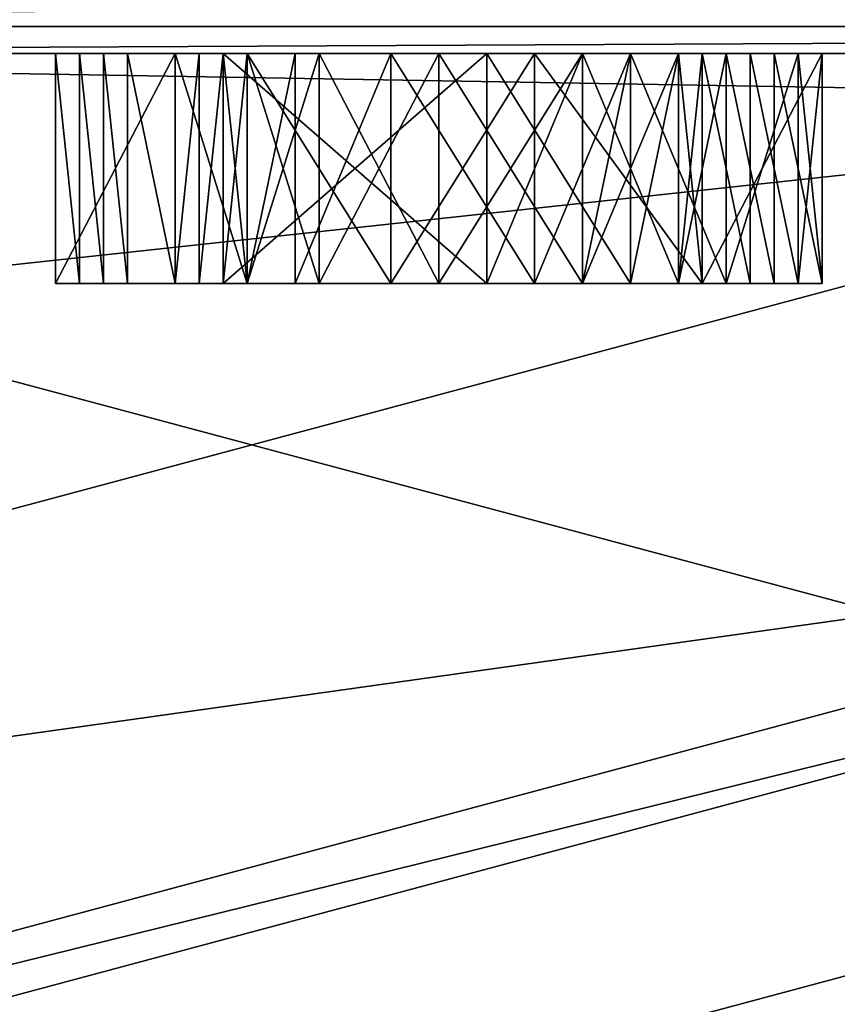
# Model space of a CAD drawing. Header units: millimetres. Extents: x -108 to 108, y -64 to 45.
# Tile 404 of 422: x 56.69 to 58.47, y 12.43 to 14.57. Entities that reach past the tile are written whole.
import ezdxf

# ---------------------------------------------------------------- set-up
doc = ezdxf.new("R2010")
doc.units = ezdxf.units.MM
doc.header["$LTSCALE"] = 65.185185
for name, color, linetype in [('2', 7, 'CONTINUOUS'), ('3241', 7, 'CONTINUOUS'), ('3250', 7, 'CONTINUOUS'), ('3256', 7, 'CONTINUOUS'), ('3258', 7, 'CONTINUOUS'), ('3260', 7, 'CONTINUOUS'), ('3262', 7, 'CONTINUOUS'), ('3270', 7, 'CONTINUOUS'), ('3286', 7, 'CONTINUOUS'), ('3461', 7, 'CONTINUOUS'), ('3462', 7, 'CONTINUOUS'), ('3463', 7, 'CONTINUOUS'), ('3464', 7, 'CONTINUOUS'), ('3465', 7, 'CONTINUOUS'), ('3466', 7, 'CONTINUOUS'), ('3467', 7, 'CONTINUOUS'), ('3468', 7, 'CONTINUOUS'), ('3469', 7, 'CONTINUOUS'), ('3470', 7, 'CONTINUOUS'), ('3471', 7, 'CONTINUOUS'), ('3472', 7, 'CONTINUOUS'), ('3473', 7, 'CONTINUOUS'), ('3474', 7, 'CONTINUOUS'), ('3475', 7, 'CONTINUOUS'), ('3476', 7, 'CONTINUOUS'), ('3477', 7, 'CONTINUOUS'), ('3478', 7, 'CONTINUOUS'), ('3479', 7, 'CONTINUOUS'), ('3480', 7, 'CONTINUOUS'), ('3481', 7, 'CONTINUOUS'), ('3482', 7, 'CONTINUOUS'), ('3483', 7, 'CONTINUOUS'), ('3484', 7, 'CONTINUOUS'), ('3485', 7, 'CONTINUOUS'), ('3486', 7, 'CONTINUOUS'), ('3487', 7, 'CONTINUOUS'), ('3488', 7, 'CONTINUOUS'), ('3489', 7, 'CONTINUOUS'), ('3490', 7, 'CONTINUOUS'), ('3491', 7, 'CONTINUOUS'), ('3492', 7, 'CONTINUOUS'), ('3493', 7, 'CONTINUOUS'), ('3494', 7, 'CONTINUOUS'), ('3495', 7, 'CONTINUOUS'), ('3496', 7, 'CONTINUOUS'), ('3497', 7, 'CONTINUOUS'), ('3498', 7, 'CONTINUOUS'), ('3499', 7, 'CONTINUOUS'), ('3500', 7, 'CONTINUOUS'), ('3501', 7, 'CONTINUOUS'), ('3502', 7, 'CONTINUOUS'), ('3503', 7, 'CONTINUOUS'), ('3504', 7, 'CONTINUOUS'), ('3505', 7, 'CONTINUOUS'), ('3506', 7, 'CONTINUOUS'), ('3507', 7, 'CONTINUOUS'), ('3508', 7, 'CONTINUOUS'), ('3509', 7, 'CONTINUOUS'), ('3510', 7, 'CONTINUOUS'), ('3511', 7, 'CONTINUOUS'), ('3512', 7, 'CONTINUOUS'), ('3532', 7, 'CONTINUOUS'), ('3539', 7, 'CONTINUOUS'), ('3640', 7, 'CONTINUOUS'), ('3965', 7, 'CONTINUOUS')]:
    doc.layers.add(name, color=color, linetype=linetype)

msp = doc.modelspace()

# ---------------------------------------------------------------- linework, layer by layer
at = {"layer": '2', "linetype": 'CONTINUOUS'}
for points in [[(-86, 45), (86, 45), (-60, 7), (-86, 45)], [(-60, 7), (86, 45), (-55.8852, 5.6629), (-60, 7)], [(-55.8852, 5.6629), (86, 45), (-53.3426, 2.1631), (-55.8852, 5.6629)], [(-53.3426, 2.1631), (86, 45), (-53.3426, -2.1631), (-53.3426, 2.1631)], [(-53.3426, -2.1631), (86, 45), (49.6249, 17.97), (-53.3426, -2.1631)]]:
    msp.add_3dface(points, dxfattribs=at)
at = {"layer": '3241', "color": 7, "linetype": 'CONTINUOUS', "true_color": 0x141a1c}
for points in [[(51.1888, 15.2554, 34), (68.8112, 15.2554, 34), (60, 12.9, 34), (51.1888, 15.2554, 34)], [(53.5485, 11.1708, 34), (51.1888, 15.2554, 34), (60, 12.9, 34), (53.5485, 11.1708, 34)]]:
    msp.add_3dface(points, dxfattribs=at)
at = {"layer": '3250', "color": 7, "linetype": 'CONTINUOUS', "true_color": 0x141a1c}
for points in [[(53.5485, 11.1708, 34), (60, 12.9, 34), (57.2868, 11.8872, 34.2929), (53.5485, 11.1708, 34)], [(57.2868, 11.8872, 34.2929), (60, 12.9, 34), (62.7132, 11.8872, 34.2929), (57.2868, 11.8872, 34.2929)]]:
    msp.add_3dface(points, dxfattribs=at)
at = {"layer": '3256', "color": 7, "linetype": 'CONTINUOUS', "true_color": 0x141a1c}
for points in [[(66.1084, 14.5, 39.7), (53.8916, 14.5, 39.7), (62.7083, 14.5, 40.75), (66.1084, 14.5, 39.7)], [(53.8916, 14.5, 39.7), (54.1117, 14.5, 44.7783), (56.7708, 14.5, 40.75), (53.8916, 14.5, 39.7)], [(53.8916, 14.5, 39.7), (62.4479, 14.5, 40.75), (62.7083, 14.5, 40.75), (53.8916, 14.5, 39.7)], [(62.4479, 14.5, 40.75), (53.8916, 14.5, 39.7), (61.4583, 14.5, 40.75), (62.4479, 14.5, 40.75)], [(53.8916, 14.5, 39.7), (61.1979, 14.5, 40.75), (61.4583, 14.5, 40.75), (53.8916, 14.5, 39.7)], [(61.1979, 14.5, 40.75), (53.8916, 14.5, 39.7), (60.7813, 14.5, 40.75), (61.1979, 14.5, 40.75)], [(60.5208, 14.5, 40.75), (53.8916, 14.5, 39.7), (59.9479, 14.5, 40.75), (60.5208, 14.5, 40.75)], [(53.8916, 14.5, 39.7), (60.5208, 14.5, 40.75), (60.7813, 14.5, 40.75), (53.8916, 14.5, 39.7)], [(59.9479, 14.5, 40.75), (53.8916, 14.5, 39.7), (59.6875, 14.5, 40.75), (59.9479, 14.5, 40.75)], [(59.6875, 14.5, 40.75), (53.8916, 14.5, 39.7), (59.1146, 14.5, 40.75), (59.6875, 14.5, 40.75)], [(59.1146, 14.5, 40.75), (53.8916, 14.5, 39.7), (58.8542, 14.5, 40.75), (59.1146, 14.5, 40.75)], [(58.8542, 14.5, 40.75), (53.8916, 14.5, 39.7), (58.125, 14.5, 40.8032), (58.8542, 14.5, 40.75)], [(53.8916, 14.5, 39.7), (56.7708, 14.5, 40.75), (57.0312, 14.5, 40.75), (53.8916, 14.5, 39.7)], [(58.125, 14.5, 40.8032), (53.8916, 14.5, 39.7), (57.9167, 14.5, 40.75), (58.125, 14.5, 40.8032)], [(57.9167, 14.5, 40.75), (53.8916, 14.5, 39.7), (57.6042, 14.5, 40.75), (57.9167, 14.5, 40.75)], [(57.6042, 14.5, 40.75), (53.8916, 14.5, 39.7), (57.3437, 14.5, 40.8032), (57.6042, 14.5, 40.75)], [(57.3437, 14.5, 40.8032), (53.8916, 14.5, 39.7), (57.0312, 14.5, 40.75), (57.3437, 14.5, 40.8032)], [(54.1117, 14.5, 44.7783), (60, 14.5, 45.4423), (56.9271, 14.5, 42.1862), (54.1117, 14.5, 44.7783)], [(56.7708, 14.5, 40.75), (54.1117, 14.5, 44.7783), (56.875, 14.5, 42.0266), (56.7708, 14.5, 40.75)], [(56.875, 14.5, 42.0266), (54.1117, 14.5, 44.7783), (56.9271, 14.5, 42.1862), (56.875, 14.5, 42.0266)], [(56.8229, 14.5, 40.9096), (56.7708, 14.5, 40.75), (56.875, 14.5, 42.0266), (56.8229, 14.5, 40.9096)], [(56.875, 14.5, 41.1755), (56.8229, 14.5, 40.9096), (56.875, 14.5, 42.0266), (56.875, 14.5, 41.1755)], [(56.9271, 14.5, 42.1862), (60, 14.5, 45.4423), (57.0312, 14.5, 42.2926), (56.9271, 14.5, 42.1862)], [(57.0312, 14.5, 42.2926), (60, 14.5, 45.4423), (57.1875, 14.5, 42.3989), (57.0312, 14.5, 42.2926)], [(57.1875, 14.5, 40.9096), (57.3437, 14.5, 40.8032), (57.0312, 14.5, 40.75), (57.1875, 14.5, 40.9096)], [(57.0833, 14.5, 40.8564), (57.1875, 14.5, 40.9096), (57.0312, 14.5, 40.75), (57.0833, 14.5, 40.8564)], [(57.1354, 14.5, 41.016), (57.1875, 14.5, 40.9096), (57.0833, 14.5, 40.8564), (57.1354, 14.5, 41.016)], [(57.2917, 14.5, 42.1862), (57.5, 14.5, 42.2394), (57.1354, 14.5, 41.867), (57.2917, 14.5, 42.1862)], [(57.1354, 14.5, 41.867), (57.5, 14.5, 42.2394), (57.7083, 14.5, 41.867), (57.1354, 14.5, 41.867)], [(57.1875, 14.5, 42.133), (57.2917, 14.5, 42.1862), (57.1354, 14.5, 41.867), (57.1875, 14.5, 42.133)], [(57.1354, 14.5, 42.0266), (57.1875, 14.5, 42.133), (57.1354, 14.5, 41.867), (57.1354, 14.5, 42.0266)], [(57.1875, 14.5, 42.3989), (60, 14.5, 45.4423), (57.5, 14.5, 42.4521), (57.1875, 14.5, 42.3989)], [(57.5, 14.5, 42.4521), (60, 14.5, 45.4423), (57.8125, 14.5, 42.4521), (57.5, 14.5, 42.4521)], [(57.5, 14.5, 42.2394), (57.8125, 14.5, 42.2394), (57.7083, 14.5, 41.867), (57.5, 14.5, 42.2394)], [(57.8125, 14.5, 42.2394), (58.0208, 14.5, 42.1862), (57.7083, 14.5, 41.867), (57.8125, 14.5, 42.2394)], [(57.7083, 14.5, 41.867), (58.0208, 14.5, 42.1862), (58.0208, 14.5, 41.8138), (57.7083, 14.5, 41.867)], [(57.8125, 14.5, 42.4521), (60, 14.5, 45.4423), (58.1771, 14.5, 42.3989), (57.8125, 14.5, 42.4521)], [(58.125, 14.5, 42.133), (58.1771, 14.5, 42.0266), (58.0208, 14.5, 41.8138), (58.125, 14.5, 42.133)], [(58.0208, 14.5, 41.8138), (58.1771, 14.5, 42.0266), (58.2292, 14.5, 41.7074), (58.0208, 14.5, 41.8138)], [(58.0208, 14.5, 42.1862), (58.125, 14.5, 42.133), (58.0208, 14.5, 41.8138), (58.0208, 14.5, 42.1862)], [(58.2292, 14.5, 40.8564), (58.8542, 14.5, 40.75), (58.125, 14.5, 40.8032), (58.2292, 14.5, 40.8564)], [(58.1771, 14.5, 42.3989), (60, 14.5, 45.4423), (58.2813, 14.5, 42.3457), (58.1771, 14.5, 42.3989)], [(58.1771, 14.5, 42.0266), (58.4375, 14.5, 42.0266), (58.2292, 14.5, 41.7074), (58.1771, 14.5, 42.0266)], [(58.3854, 14.5, 41.016), (58.8542, 14.5, 40.75), (58.2292, 14.5, 40.8564), (58.3854, 14.5, 41.016)], [(58.2292, 14.5, 41.7074), (58.4375, 14.5, 42.0266), (58.3333, 14.5, 41.6011), (58.2292, 14.5, 41.7074)], [(58.2813, 14.5, 42.3457), (60, 14.5, 45.4423), (58.3854, 14.5, 42.2394), (58.2813, 14.5, 42.3457)], [(58.3333, 14.5, 41.6011), (58.4375, 14.5, 42.0266), (58.4375, 14.5, 41.3883), (58.3333, 14.5, 41.6011)], [(58.3854, 14.5, 42.2394), (60, 14.5, 45.4423), (58.4375, 14.5, 42.133), (58.3854, 14.5, 42.2394)], [(58.8542, 14.5, 42.0266), (58.8542, 14.5, 40.75), (58.3854, 14.5, 41.016), (58.8542, 14.5, 42.0266)], [(58.4375, 14.5, 41.2287), (58.8542, 14.5, 42.0266), (58.3854, 14.5, 41.016), (58.4375, 14.5, 41.2287)], [(60, 14.5, 45.4423), (58.8542, 14.5, 42.0266), (58.4375, 14.5, 41.2287), (60, 14.5, 45.4423)], [(58.4375, 14.5, 42.133), (60, 14.5, 45.4423), (58.4375, 14.5, 42.0266), (58.4375, 14.5, 42.133)], [(58.4375, 14.5, 42.0266), (60, 14.5, 45.4423), (58.4375, 14.5, 41.3883), (58.4375, 14.5, 42.0266)], [(58.4375, 14.5, 41.3883), (60, 14.5, 45.4423), (58.4375, 14.5, 41.2287), (58.4375, 14.5, 41.3883)]]:
    msp.add_3dface(points, dxfattribs=at)
at = {"layer": '3258', "color": 7, "linetype": 'CONTINUOUS', "true_color": 0x141a1c}
for points in [[(60, 14.4, 45.5), (52.8001, 12.4708, 45.5), (60, 13.4828, 45.5), (60, 14.4, 45.5)], [(60, 13.4828, 45.5), (52.8001, 12.4708, 45.5), (53.2562, 11.6751, 45.5), (60, 13.4828, 45.5)]]:
    msp.add_3dface(points, dxfattribs=at)
at = {"layer": '3260', "color": 7, "linetype": 'CONTINUOUS', "true_color": 0x141a1c}
for points in [[(60, 14.4, 45.5), (54.1117, 14.5, 44.7783), (52.175, 13.5533, 44.7783), (60, 14.4, 45.5)], [(60, 14.5, 45.4423), (54.1117, 14.5, 44.7783), (60, 14.4, 45.5), (60, 14.5, 45.4423)], [(52.8001, 12.4708, 45.5), (60, 14.4, 45.5), (52.175, 13.5533, 44.7783), (52.8001, 12.4708, 45.5)]]:
    msp.add_3dface(points, dxfattribs=at)
at = {"layer": '3262', "color": 7, "linetype": 'CONTINUOUS', "true_color": 0x141a1c}
msp.add_3dface([(53.3293, 11.554, 45.4414), (60, 12.1929, 44.2929), (60, 13.3414, 45.4414), (53.3293, 11.554, 45.4414)], dxfattribs=at)
at = {"layer": '3270', "color": 7, "linetype": 'CONTINUOUS', "true_color": 0x141a1c}
for points in [[(60, 13.4828, 45.5), (53.2562, 11.6751, 45.5), (60, 13.3414, 45.4414), (60, 13.4828, 45.5)], [(53.2562, 11.6751, 45.5), (53.3293, 11.554, 45.4414), (60, 13.3414, 45.4414), (53.2562, 11.6751, 45.5)]]:
    msp.add_3dface(points, dxfattribs=at)
at = {"layer": '3286', "color": 7, "linetype": 'CONTINUOUS', "true_color": 0x141a1c}
for points in [[(66.1084, 14.7, 39.5), (53.8916, 14.7, 39.5), (53.8916, 14.5586, 39.5586), (66.1084, 14.7, 39.5)], [(66.1084, 14.5586, 39.5586), (66.1084, 14.7, 39.5), (53.8916, 14.5586, 39.5586), (66.1084, 14.5586, 39.5586)], [(53.8916, 14.5, 39.7), (66.1084, 14.5, 39.7), (66.1084, 14.5586, 39.5586), (53.8916, 14.5, 39.7)], [(53.8916, 14.5, 39.7), (66.1084, 14.5586, 39.5586), (53.8916, 14.5586, 39.5586), (53.8916, 14.5, 39.7)]]:
    msp.add_3dface(points, dxfattribs=at)
at = {"layer": '3461', "color": 7, "linetype": 'CONTINUOUS', "true_color": 0x141a1c}
for points in [[(56.7708, 14.5, 40.75), (56.8229, 14.5, 40.9096), (56.8229, 14, 40.9096), (56.7708, 14.5, 40.75)], [(56.7708, 14, 40.75), (56.7708, 14.5, 40.75), (56.8229, 14, 40.9096), (56.7708, 14, 40.75)]]:
    msp.add_3dface(points, dxfattribs=at)
at = {"layer": '3462', "color": 7, "linetype": 'CONTINUOUS', "true_color": 0x141a1c}
for points in [[(56.8229, 14.5, 40.9096), (56.875, 14.5, 41.1755), (56.875, 14, 41.1755), (56.8229, 14.5, 40.9096)], [(56.8229, 14, 40.9096), (56.8229, 14.5, 40.9096), (56.875, 14, 41.1755), (56.8229, 14, 40.9096)]]:
    msp.add_3dface(points, dxfattribs=at)
at = {"layer": '3463', "color": 7, "linetype": 'CONTINUOUS', "true_color": 0x141a1c}
for points in [[(56.875, 14.5, 41.1755), (56.875, 14.5, 42.0266), (56.875, 14, 41.1755), (56.875, 14.5, 41.1755)], [(56.875, 14, 41.1755), (56.875, 14.5, 42.0266), (56.875, 14, 42.0266), (56.875, 14, 41.1755)]]:
    msp.add_3dface(points, dxfattribs=at)
at = {"layer": '3464', "color": 7, "linetype": 'CONTINUOUS', "true_color": 0x141a1c}
for points in [[(56.875, 14.5, 42.0266), (56.9271, 14.5, 42.1862), (56.9271, 14, 42.1862), (56.875, 14.5, 42.0266)], [(56.875, 14, 42.0266), (56.875, 14.5, 42.0266), (56.9271, 14, 42.1862), (56.875, 14, 42.0266)]]:
    msp.add_3dface(points, dxfattribs=at)
at = {"layer": '3465', "color": 7, "linetype": 'CONTINUOUS', "true_color": 0x141a1c}
for points in [[(56.9271, 14.5, 42.1862), (57.0312, 14.5, 42.2926), (57.0312, 14, 42.2926), (56.9271, 14.5, 42.1862)], [(56.9271, 14, 42.1862), (56.9271, 14.5, 42.1862), (57.0312, 14, 42.2926), (56.9271, 14, 42.1862)]]:
    msp.add_3dface(points, dxfattribs=at)
at = {"layer": '3466', "color": 7, "linetype": 'CONTINUOUS', "true_color": 0x141a1c}
for points in [[(57.0312, 14.5, 42.2926), (57.1875, 14.5, 42.3989), (57.1875, 14, 42.3989), (57.0312, 14.5, 42.2926)], [(57.0312, 14, 42.2926), (57.0312, 14.5, 42.2926), (57.1875, 14, 42.3989), (57.0312, 14, 42.2926)]]:
    msp.add_3dface(points, dxfattribs=at)
at = {"layer": '3467', "color": 7, "linetype": 'CONTINUOUS', "true_color": 0x141a1c}
for points in [[(57.1875, 14.5, 42.3989), (57.5, 14.5, 42.4521), (57.5, 14, 42.4521), (57.1875, 14.5, 42.3989)], [(57.1875, 14, 42.3989), (57.1875, 14.5, 42.3989), (57.5, 14, 42.4521), (57.1875, 14, 42.3989)]]:
    msp.add_3dface(points, dxfattribs=at)
at = {"layer": '3468', "color": 7, "linetype": 'CONTINUOUS', "true_color": 0x141a1c}
for points in [[(57.5, 14.5, 42.4521), (57.8125, 14.5, 42.4521), (57.8125, 14, 42.4521), (57.5, 14.5, 42.4521)], [(57.5, 14, 42.4521), (57.5, 14.5, 42.4521), (57.8125, 14, 42.4521), (57.5, 14, 42.4521)]]:
    msp.add_3dface(points, dxfattribs=at)
at = {"layer": '3469', "color": 7, "linetype": 'CONTINUOUS', "true_color": 0x141a1c}
for points in [[(57.8125, 14.5, 42.4521), (58.1771, 14.5, 42.3989), (58.1771, 14, 42.3989), (57.8125, 14.5, 42.4521)], [(57.8125, 14, 42.4521), (57.8125, 14.5, 42.4521), (58.1771, 14, 42.3989), (57.8125, 14, 42.4521)]]:
    msp.add_3dface(points, dxfattribs=at)
at = {"layer": '3470', "color": 7, "linetype": 'CONTINUOUS', "true_color": 0x141a1c}
for points in [[(58.1771, 14.5, 42.3989), (58.2813, 14.5, 42.3457), (58.2813, 14, 42.3457), (58.1771, 14.5, 42.3989)], [(58.1771, 14, 42.3989), (58.1771, 14.5, 42.3989), (58.2813, 14, 42.3457), (58.1771, 14, 42.3989)]]:
    msp.add_3dface(points, dxfattribs=at)
at = {"layer": '3471', "color": 7, "linetype": 'CONTINUOUS', "true_color": 0x141a1c}
for points in [[(58.2813, 14.5, 42.3457), (58.3854, 14.5, 42.2394), (58.3854, 14, 42.2394), (58.2813, 14.5, 42.3457)], [(58.2813, 14, 42.3457), (58.2813, 14.5, 42.3457), (58.3854, 14, 42.2394), (58.2813, 14, 42.3457)]]:
    msp.add_3dface(points, dxfattribs=at)
at = {"layer": '3472', "color": 7, "linetype": 'CONTINUOUS', "true_color": 0x141a1c}
for points in [[(58.3854, 14.5, 42.2394), (58.4375, 14.5, 42.133), (58.4375, 14, 42.133), (58.3854, 14.5, 42.2394)], [(58.3854, 14, 42.2394), (58.3854, 14.5, 42.2394), (58.4375, 14, 42.133), (58.3854, 14, 42.2394)]]:
    msp.add_3dface(points, dxfattribs=at)
at = {"layer": '3473', "color": 7, "linetype": 'CONTINUOUS', "true_color": 0x141a1c}
for points in [[(58.4375, 14.5, 42.133), (58.4375, 14.5, 42.0266), (58.4375, 14, 42.0266), (58.4375, 14.5, 42.133)], [(58.4375, 14, 42.133), (58.4375, 14.5, 42.133), (58.4375, 14, 42.0266), (58.4375, 14, 42.133)]]:
    msp.add_3dface(points, dxfattribs=at)
at = {"layer": '3474', "color": 7, "linetype": 'CONTINUOUS', "true_color": 0x141a1c}
for points in [[(58.4375, 14.5, 42.0266), (58.1771, 14.5, 42.0266), (58.1771, 14, 42.0266), (58.4375, 14.5, 42.0266)], [(58.4375, 14, 42.0266), (58.4375, 14.5, 42.0266), (58.1771, 14, 42.0266), (58.4375, 14, 42.0266)]]:
    msp.add_3dface(points, dxfattribs=at)
at = {"layer": '3475', "color": 7, "linetype": 'CONTINUOUS', "true_color": 0x141a1c}
for points in [[(58.1771, 14.5, 42.0266), (58.125, 14.5, 42.133), (58.125, 14, 42.133), (58.1771, 14.5, 42.0266)], [(58.1771, 14, 42.0266), (58.1771, 14.5, 42.0266), (58.125, 14, 42.133), (58.1771, 14, 42.0266)]]:
    msp.add_3dface(points, dxfattribs=at)
at = {"layer": '3476', "color": 7, "linetype": 'CONTINUOUS', "true_color": 0x141a1c}
for points in [[(58.125, 14.5, 42.133), (58.0208, 14.5, 42.1862), (58.0208, 14, 42.1862), (58.125, 14.5, 42.133)], [(58.125, 14, 42.133), (58.125, 14.5, 42.133), (58.0208, 14, 42.1862), (58.125, 14, 42.133)]]:
    msp.add_3dface(points, dxfattribs=at)
at = {"layer": '3477', "color": 7, "linetype": 'CONTINUOUS', "true_color": 0x141a1c}
for points in [[(58.0208, 14.5, 42.1862), (57.8125, 14.5, 42.2394), (57.8125, 14, 42.2394), (58.0208, 14.5, 42.1862)], [(58.0208, 14, 42.1862), (58.0208, 14.5, 42.1862), (57.8125, 14, 42.2394), (58.0208, 14, 42.1862)]]:
    msp.add_3dface(points, dxfattribs=at)
at = {"layer": '3478', "color": 7, "linetype": 'CONTINUOUS', "true_color": 0x141a1c}
for points in [[(57.8125, 14.5, 42.2394), (57.5, 14.5, 42.2394), (57.5, 14, 42.2394), (57.8125, 14.5, 42.2394)], [(57.8125, 14, 42.2394), (57.8125, 14.5, 42.2394), (57.5, 14, 42.2394), (57.8125, 14, 42.2394)]]:
    msp.add_3dface(points, dxfattribs=at)
at = {"layer": '3479', "color": 7, "linetype": 'CONTINUOUS', "true_color": 0x141a1c}
for points in [[(57.5, 14.5, 42.2394), (57.2917, 14.5, 42.1862), (57.2917, 14, 42.1862), (57.5, 14.5, 42.2394)], [(57.5, 14, 42.2394), (57.5, 14.5, 42.2394), (57.2917, 14, 42.1862), (57.5, 14, 42.2394)]]:
    msp.add_3dface(points, dxfattribs=at)
at = {"layer": '3480', "color": 7, "linetype": 'CONTINUOUS', "true_color": 0x141a1c}
for points in [[(57.2917, 14.5, 42.1862), (57.1875, 14.5, 42.133), (57.1875, 14, 42.133), (57.2917, 14.5, 42.1862)], [(57.2917, 14, 42.1862), (57.2917, 14.5, 42.1862), (57.1875, 14, 42.133), (57.2917, 14, 42.1862)]]:
    msp.add_3dface(points, dxfattribs=at)
at = {"layer": '3481', "color": 7, "linetype": 'CONTINUOUS', "true_color": 0x141a1c}
for points in [[(57.1875, 14.5, 42.133), (57.1354, 14.5, 42.0266), (57.1354, 14, 42.0266), (57.1875, 14.5, 42.133)], [(57.1875, 14, 42.133), (57.1875, 14.5, 42.133), (57.1354, 14, 42.0266), (57.1875, 14, 42.133)]]:
    msp.add_3dface(points, dxfattribs=at)
at = {"layer": '3482', "color": 7, "linetype": 'CONTINUOUS', "true_color": 0x141a1c}
for points in [[(57.1354, 14.5, 42.0266), (57.1354, 14.5, 41.867), (57.1354, 14, 41.867), (57.1354, 14.5, 42.0266)], [(57.1354, 14, 42.0266), (57.1354, 14.5, 42.0266), (57.1354, 14, 41.867), (57.1354, 14, 42.0266)]]:
    msp.add_3dface(points, dxfattribs=at)
at = {"layer": '3483', "color": 7, "linetype": 'CONTINUOUS', "true_color": 0x141a1c}
for points in [[(57.1354, 14.5, 41.867), (57.7083, 14.5, 41.867), (57.1354, 14, 41.867), (57.1354, 14.5, 41.867)], [(57.1354, 14, 41.867), (57.7083, 14.5, 41.867), (57.7083, 14, 41.867), (57.1354, 14, 41.867)]]:
    msp.add_3dface(points, dxfattribs=at)
at = {"layer": '3484', "color": 7, "linetype": 'CONTINUOUS', "true_color": 0x141a1c}
for points in [[(57.7083, 14.5, 41.867), (58.0208, 14.5, 41.8138), (58.0208, 14, 41.8138), (57.7083, 14.5, 41.867)], [(57.7083, 14, 41.867), (57.7083, 14.5, 41.867), (58.0208, 14, 41.8138), (57.7083, 14, 41.867)]]:
    msp.add_3dface(points, dxfattribs=at)
at = {"layer": '3485', "color": 7, "linetype": 'CONTINUOUS', "true_color": 0x141a1c}
for points in [[(58.0208, 14.5, 41.8138), (58.2292, 14.5, 41.7074), (58.2292, 14, 41.7074), (58.0208, 14.5, 41.8138)], [(58.0208, 14, 41.8138), (58.0208, 14.5, 41.8138), (58.2292, 14, 41.7074), (58.0208, 14, 41.8138)]]:
    msp.add_3dface(points, dxfattribs=at)
at = {"layer": '3486', "color": 7, "linetype": 'CONTINUOUS', "true_color": 0x141a1c}
for points in [[(58.2292, 14.5, 41.7074), (58.3333, 14.5, 41.6011), (58.3333, 14, 41.6011), (58.2292, 14.5, 41.7074)], [(58.2292, 14, 41.7074), (58.2292, 14.5, 41.7074), (58.3333, 14, 41.6011), (58.2292, 14, 41.7074)]]:
    msp.add_3dface(points, dxfattribs=at)
at = {"layer": '3487', "color": 7, "linetype": 'CONTINUOUS', "true_color": 0x141a1c}
for points in [[(58.3333, 14.5, 41.6011), (58.4375, 14.5, 41.3883), (58.4375, 14, 41.3883), (58.3333, 14.5, 41.6011)], [(58.3333, 14, 41.6011), (58.3333, 14.5, 41.6011), (58.4375, 14, 41.3883), (58.3333, 14, 41.6011)]]:
    msp.add_3dface(points, dxfattribs=at)
at = {"layer": '3488', "color": 7, "linetype": 'CONTINUOUS', "true_color": 0x141a1c}
for points in [[(58.4375, 14.5, 41.3883), (58.4375, 14.5, 41.2287), (58.4375, 14, 41.2287), (58.4375, 14.5, 41.3883)], [(58.4375, 14, 41.3883), (58.4375, 14.5, 41.3883), (58.4375, 14, 41.2287), (58.4375, 14, 41.3883)]]:
    msp.add_3dface(points, dxfattribs=at)
at = {"layer": '3489', "color": 7, "linetype": 'CONTINUOUS', "true_color": 0x141a1c}
for points in [[(58.4375, 14.5, 41.2287), (58.3854, 14.5, 41.016), (58.3854, 14, 41.016), (58.4375, 14.5, 41.2287)], [(58.4375, 14, 41.2287), (58.4375, 14.5, 41.2287), (58.3854, 14, 41.016), (58.4375, 14, 41.2287)]]:
    msp.add_3dface(points, dxfattribs=at)
at = {"layer": '3490', "color": 7, "linetype": 'CONTINUOUS', "true_color": 0x141a1c}
for points in [[(58.3854, 14.5, 41.016), (58.2292, 14.5, 40.8564), (58.2292, 14, 40.8564), (58.3854, 14.5, 41.016)], [(58.3854, 14, 41.016), (58.3854, 14.5, 41.016), (58.2292, 14, 40.8564), (58.3854, 14, 41.016)]]:
    msp.add_3dface(points, dxfattribs=at)
at = {"layer": '3491', "color": 7, "linetype": 'CONTINUOUS', "true_color": 0x141a1c}
for points in [[(58.2292, 14.5, 40.8564), (58.125, 14.5, 40.8032), (58.125, 14, 40.8032), (58.2292, 14.5, 40.8564)], [(58.2292, 14, 40.8564), (58.2292, 14.5, 40.8564), (58.125, 14, 40.8032), (58.2292, 14, 40.8564)]]:
    msp.add_3dface(points, dxfattribs=at)
at = {"layer": '3492', "color": 7, "linetype": 'CONTINUOUS', "true_color": 0x141a1c}
for points in [[(58.125, 14.5, 40.8032), (57.9167, 14.5, 40.75), (57.9167, 14, 40.75), (58.125, 14.5, 40.8032)], [(58.125, 14, 40.8032), (58.125, 14.5, 40.8032), (57.9167, 14, 40.75), (58.125, 14, 40.8032)]]:
    msp.add_3dface(points, dxfattribs=at)
at = {"layer": '3493', "color": 7, "linetype": 'CONTINUOUS', "true_color": 0x141a1c}
for points in [[(57.9167, 14.5, 40.75), (57.6042, 14.5, 40.75), (57.6042, 14, 40.75), (57.9167, 14.5, 40.75)], [(57.9167, 14, 40.75), (57.9167, 14.5, 40.75), (57.6042, 14, 40.75), (57.9167, 14, 40.75)]]:
    msp.add_3dface(points, dxfattribs=at)
at = {"layer": '3494', "color": 7, "linetype": 'CONTINUOUS', "true_color": 0x141a1c}
for points in [[(57.6042, 14.5, 40.75), (57.3437, 14.5, 40.8032), (57.3437, 14, 40.8032), (57.6042, 14.5, 40.75)], [(57.6042, 14, 40.75), (57.6042, 14.5, 40.75), (57.3437, 14, 40.8032), (57.6042, 14, 40.75)]]:
    msp.add_3dface(points, dxfattribs=at)
at = {"layer": '3495', "color": 7, "linetype": 'CONTINUOUS', "true_color": 0x141a1c}
for points in [[(57.3437, 14.5, 40.8032), (57.1875, 14.5, 40.9096), (57.1875, 14, 40.9096), (57.3437, 14.5, 40.8032)], [(57.3437, 14, 40.8032), (57.3437, 14.5, 40.8032), (57.1875, 14, 40.9096), (57.3437, 14, 40.8032)]]:
    msp.add_3dface(points, dxfattribs=at)
at = {"layer": '3496', "color": 7, "linetype": 'CONTINUOUS', "true_color": 0x141a1c}
for points in [[(57.1875, 14.5, 40.9096), (57.1354, 14.5, 41.016), (57.1354, 14, 41.016), (57.1875, 14.5, 40.9096)], [(57.1875, 14, 40.9096), (57.1875, 14.5, 40.9096), (57.1354, 14, 41.016), (57.1875, 14, 40.9096)]]:
    msp.add_3dface(points, dxfattribs=at)
at = {"layer": '3497', "color": 7, "linetype": 'CONTINUOUS', "true_color": 0x141a1c}
for points in [[(57.1354, 14.5, 41.016), (57.0833, 14.5, 40.8564), (57.0833, 14, 40.8564), (57.1354, 14.5, 41.016)], [(57.1354, 14, 41.016), (57.1354, 14.5, 41.016), (57.0833, 14, 40.8564), (57.1354, 14, 41.016)]]:
    msp.add_3dface(points, dxfattribs=at)
at = {"layer": '3498', "color": 7, "linetype": 'CONTINUOUS', "true_color": 0x141a1c}
for points in [[(57.0833, 14.5, 40.8564), (57.0312, 14.5, 40.75), (57.0312, 14, 40.75), (57.0833, 14.5, 40.8564)], [(57.0833, 14, 40.8564), (57.0833, 14.5, 40.8564), (57.0312, 14, 40.75), (57.0833, 14, 40.8564)]]:
    msp.add_3dface(points, dxfattribs=at)
at = {"layer": '3499', "color": 7, "linetype": 'CONTINUOUS', "true_color": 0x141a1c}
for points in [[(57.0312, 14.5, 40.75), (56.7708, 14.5, 40.75), (56.7708, 14, 40.75), (57.0312, 14.5, 40.75)], [(57.0312, 14.5, 40.75), (56.7708, 14, 40.75), (57.0312, 14, 40.75), (57.0312, 14.5, 40.75)]]:
    msp.add_3dface(points, dxfattribs=at)
at = {"layer": '3500', "color": 7, "linetype": 'CONTINUOUS', "true_color": 0x141a1c}
for points in [[(57.1354, 14, 41.6543), (57.1354, 14.5, 41.6543), (57.1354, 14, 41.3351), (57.1354, 14, 41.6543)], [(57.1354, 14, 41.3351), (57.1354, 14.5, 41.6543), (57.1354, 14.5, 41.3351), (57.1354, 14, 41.3351)]]:
    msp.add_3dface(points, dxfattribs=at)
at = {"layer": '3501', "color": 7, "linetype": 'CONTINUOUS', "true_color": 0x141a1c}
for points in [[(57.1354, 14, 41.3351), (57.1354, 14.5, 41.3351), (57.1875, 14, 41.2287), (57.1354, 14, 41.3351)], [(57.1875, 14, 41.2287), (57.1354, 14.5, 41.3351), (57.1875, 14.5, 41.2287), (57.1875, 14, 41.2287)]]:
    msp.add_3dface(points, dxfattribs=at)
at = {"layer": '3502', "color": 7, "linetype": 'CONTINUOUS', "true_color": 0x141a1c}
for points in [[(57.1875, 14, 41.2287), (57.1875, 14.5, 41.2287), (57.3437, 14, 41.0691), (57.1875, 14, 41.2287)], [(57.3437, 14, 41.0691), (57.1875, 14.5, 41.2287), (57.3437, 14.5, 41.0691), (57.3437, 14, 41.0691)]]:
    msp.add_3dface(points, dxfattribs=at)
at = {"layer": '3503', "color": 7, "linetype": 'CONTINUOUS', "true_color": 0x141a1c}
for points in [[(57.3437, 14, 41.0691), (57.3437, 14.5, 41.0691), (57.6042, 14, 40.9628), (57.3437, 14, 41.0691)], [(57.6042, 14, 40.9628), (57.3437, 14.5, 41.0691), (57.6042, 14.5, 40.9628), (57.6042, 14, 40.9628)]]:
    msp.add_3dface(points, dxfattribs=at)
at = {"layer": '3504', "color": 7, "linetype": 'CONTINUOUS', "true_color": 0x141a1c}
for points in [[(57.6042, 14, 40.9628), (57.6042, 14.5, 40.9628), (57.9167, 14, 40.9628), (57.6042, 14, 40.9628)], [(57.9167, 14, 40.9628), (57.6042, 14.5, 40.9628), (57.9167, 14.5, 40.9628), (57.9167, 14, 40.9628)]]:
    msp.add_3dface(points, dxfattribs=at)
at = {"layer": '3505', "color": 7, "linetype": 'CONTINUOUS', "true_color": 0x141a1c}
for points in [[(57.9167, 14, 40.9628), (57.9167, 14.5, 40.9628), (58.125, 14, 41.0691), (57.9167, 14, 40.9628)], [(58.125, 14, 41.0691), (57.9167, 14.5, 40.9628), (58.125, 14.5, 41.0691), (58.125, 14, 41.0691)]]:
    msp.add_3dface(points, dxfattribs=at)
at = {"layer": '3506', "color": 7, "linetype": 'CONTINUOUS', "true_color": 0x141a1c}
for points in [[(58.125, 14, 41.0691), (58.125, 14.5, 41.0691), (58.1771, 14, 41.1755), (58.125, 14, 41.0691)], [(58.1771, 14, 41.1755), (58.125, 14.5, 41.0691), (58.1771, 14.5, 41.1755), (58.1771, 14, 41.1755)]]:
    msp.add_3dface(points, dxfattribs=at)
at = {"layer": '3507', "color": 7, "linetype": 'CONTINUOUS', "true_color": 0x141a1c}
for points in [[(58.1771, 14, 41.1755), (58.1771, 14.5, 41.1755), (58.1771, 14, 41.2819), (58.1771, 14, 41.1755)], [(58.1771, 14, 41.2819), (58.1771, 14.5, 41.1755), (58.1771, 14.5, 41.2819), (58.1771, 14, 41.2819)]]:
    msp.add_3dface(points, dxfattribs=at)
at = {"layer": '3508', "color": 7, "linetype": 'CONTINUOUS', "true_color": 0x141a1c}
for points in [[(58.1771, 14, 41.2819), (58.1771, 14.5, 41.2819), (58.125, 14, 41.4415), (58.1771, 14, 41.2819)], [(58.125, 14, 41.4415), (58.1771, 14.5, 41.2819), (58.125, 14.5, 41.4415), (58.125, 14, 41.4415)]]:
    msp.add_3dface(points, dxfattribs=at)
at = {"layer": '3509', "color": 7, "linetype": 'CONTINUOUS', "true_color": 0x141a1c}
for points in [[(58.125, 14, 41.4415), (58.125, 14.5, 41.4415), (58.0208, 14, 41.5479), (58.125, 14, 41.4415)], [(58.0208, 14, 41.5479), (58.125, 14.5, 41.4415), (58.0208, 14.5, 41.5479), (58.0208, 14, 41.5479)]]:
    msp.add_3dface(points, dxfattribs=at)
at = {"layer": '3510', "color": 7, "linetype": 'CONTINUOUS', "true_color": 0x141a1c}
for points in [[(58.0208, 14, 41.5479), (58.0208, 14.5, 41.5479), (57.9167, 14, 41.6011), (58.0208, 14, 41.5479)], [(57.9167, 14, 41.6011), (58.0208, 14.5, 41.5479), (57.9167, 14.5, 41.6011), (57.9167, 14, 41.6011)]]:
    msp.add_3dface(points, dxfattribs=at)
at = {"layer": '3511', "color": 7, "linetype": 'CONTINUOUS', "true_color": 0x141a1c}
for points in [[(57.9167, 14, 41.6011), (57.9167, 14.5, 41.6011), (57.7083, 14, 41.6543), (57.9167, 14, 41.6011)], [(57.7083, 14, 41.6543), (57.9167, 14.5, 41.6011), (57.7083, 14.5, 41.6543), (57.7083, 14, 41.6543)]]:
    msp.add_3dface(points, dxfattribs=at)
at = {"layer": '3512', "color": 7, "linetype": 'CONTINUOUS', "true_color": 0x141a1c}
for points in [[(57.1354, 14.5, 41.6543), (57.1354, 14, 41.6543), (57.7083, 14, 41.6543), (57.1354, 14.5, 41.6543)], [(57.1354, 14.5, 41.6543), (57.7083, 14, 41.6543), (57.7083, 14.5, 41.6543), (57.1354, 14.5, 41.6543)]]:
    msp.add_3dface(points, dxfattribs=at)
at = {"layer": '3532', "color": 7, "linetype": 'CONTINUOUS', "true_color": 0x141a1c}
for points in [[(57.1354, 14.5, 41.3351), (57.1354, 14.5, 41.6543), (57.7083, 14.5, 41.6543), (57.1354, 14.5, 41.3351)], [(57.1875, 14.5, 41.2287), (57.1354, 14.5, 41.3351), (57.7083, 14.5, 41.6543), (57.1875, 14.5, 41.2287)], [(57.3437, 14.5, 41.0691), (57.1875, 14.5, 41.2287), (57.7083, 14.5, 41.6543), (57.3437, 14.5, 41.0691)], [(57.6042, 14.5, 40.9628), (57.3437, 14.5, 41.0691), (57.7083, 14.5, 41.6543), (57.6042, 14.5, 40.9628)], [(57.9167, 14.5, 40.9628), (57.6042, 14.5, 40.9628), (57.9167, 14.5, 41.6011), (57.9167, 14.5, 40.9628)], [(57.9167, 14.5, 41.6011), (57.6042, 14.5, 40.9628), (57.7083, 14.5, 41.6543), (57.9167, 14.5, 41.6011)], [(58.125, 14.5, 41.0691), (57.9167, 14.5, 40.9628), (58.125, 14.5, 41.4415), (58.125, 14.5, 41.0691)], [(58.125, 14.5, 41.4415), (57.9167, 14.5, 40.9628), (58.0208, 14.5, 41.5479), (58.125, 14.5, 41.4415)], [(58.0208, 14.5, 41.5479), (57.9167, 14.5, 40.9628), (57.9167, 14.5, 41.6011), (58.0208, 14.5, 41.5479)], [(58.1771, 14.5, 41.1755), (58.125, 14.5, 41.0691), (58.1771, 14.5, 41.2819), (58.1771, 14.5, 41.1755)], [(58.1771, 14.5, 41.2819), (58.125, 14.5, 41.0691), (58.125, 14.5, 41.4415), (58.1771, 14.5, 41.2819)]]:
    msp.add_3dface(points, dxfattribs=at)
at = {"layer": '3539', "color": 7, "linetype": 'CONTINUOUS', "true_color": 0x141a1c}
for points in [[(56.7708, 14, 40.75), (56.8229, 14, 40.9096), (57.0312, 14, 40.75), (56.7708, 14, 40.75)], [(56.8229, 14, 40.9096), (56.875, 14, 41.1755), (57.1354, 14, 41.016), (56.8229, 14, 40.9096)], [(56.8229, 14, 40.9096), (57.1354, 14, 41.016), (57.0833, 14, 40.8564), (56.8229, 14, 40.9096)], [(56.8229, 14, 40.9096), (57.0833, 14, 40.8564), (57.0312, 14, 40.75), (56.8229, 14, 40.9096)], [(56.875, 14, 41.1755), (56.875, 14, 42.0266), (57.1354, 14, 41.3351), (56.875, 14, 41.1755)], [(57.1354, 14, 41.016), (56.875, 14, 41.1755), (57.3437, 14, 41.0691), (57.1354, 14, 41.016)], [(56.875, 14, 41.1755), (57.1354, 14, 41.3351), (57.1875, 14, 41.2287), (56.875, 14, 41.1755)], [(56.875, 14, 41.1755), (57.1875, 14, 41.2287), (57.3437, 14, 41.0691), (56.875, 14, 41.1755)], [(56.875, 14, 42.0266), (56.9271, 14, 42.1862), (57.1354, 14, 42.0266), (56.875, 14, 42.0266)], [(56.875, 14, 42.0266), (57.1354, 14, 42.0266), (57.1354, 14, 41.867), (56.875, 14, 42.0266)], [(56.875, 14, 42.0266), (57.1354, 14, 41.867), (57.1354, 14, 41.6543), (56.875, 14, 42.0266)], [(56.875, 14, 42.0266), (57.1354, 14, 41.6543), (57.1354, 14, 41.3351), (56.875, 14, 42.0266)], [(56.9271, 14, 42.1862), (57.0312, 14, 42.2926), (57.2917, 14, 42.1862), (56.9271, 14, 42.1862)], [(56.9271, 14, 42.1862), (57.2917, 14, 42.1862), (57.1875, 14, 42.133), (56.9271, 14, 42.1862)], [(56.9271, 14, 42.1862), (57.1875, 14, 42.133), (57.1354, 14, 42.0266), (56.9271, 14, 42.1862)], [(57.0312, 14, 42.2926), (57.1875, 14, 42.3989), (58.2813, 14, 42.3457), (57.0312, 14, 42.2926)], [(57.0312, 14, 42.2926), (58.2813, 14, 42.3457), (58.3854, 14, 42.2394), (57.0312, 14, 42.2926)], [(57.0312, 14, 42.2926), (58.3854, 14, 42.2394), (57.8125, 14, 42.2394), (57.0312, 14, 42.2926)], [(57.0312, 14, 42.2926), (57.8125, 14, 42.2394), (57.5, 14, 42.2394), (57.0312, 14, 42.2926)], [(57.0312, 14, 42.2926), (57.5, 14, 42.2394), (57.2917, 14, 42.1862), (57.0312, 14, 42.2926)], [(57.1354, 14, 41.867), (57.7083, 14, 41.867), (58.0208, 14, 41.8138), (57.1354, 14, 41.867)], [(57.1354, 14, 41.867), (58.0208, 14, 41.8138), (58.2292, 14, 41.7074), (57.1354, 14, 41.867)], [(57.1354, 14, 41.867), (58.2292, 14, 41.7074), (57.7083, 14, 41.6543), (57.1354, 14, 41.867)], [(57.1354, 14, 41.6543), (57.1354, 14, 41.867), (57.7083, 14, 41.6543), (57.1354, 14, 41.6543)], [(57.1875, 14, 40.9096), (57.1354, 14, 41.016), (57.6042, 14, 40.9628), (57.1875, 14, 40.9096)], [(57.1354, 14, 41.016), (57.3437, 14, 41.0691), (57.6042, 14, 40.9628), (57.1354, 14, 41.016)], [(57.1875, 14, 42.3989), (57.5, 14, 42.4521), (58.1771, 14, 42.3989), (57.1875, 14, 42.3989)], [(57.1875, 14, 42.3989), (58.1771, 14, 42.3989), (58.2813, 14, 42.3457), (57.1875, 14, 42.3989)], [(58.2292, 14, 40.8564), (58.125, 14, 40.8032), (57.1875, 14, 40.9096), (58.2292, 14, 40.8564)], [(58.2292, 14, 40.8564), (57.1875, 14, 40.9096), (57.6042, 14, 40.9628), (58.2292, 14, 40.8564)], [(58.125, 14, 40.8032), (57.3437, 14, 40.8032), (57.1875, 14, 40.9096), (58.125, 14, 40.8032)], [(58.125, 14, 40.8032), (57.9167, 14, 40.75), (57.3437, 14, 40.8032), (58.125, 14, 40.8032)], [(57.9167, 14, 40.75), (57.6042, 14, 40.75), (57.3437, 14, 40.8032), (57.9167, 14, 40.75)], [(57.5, 14, 42.4521), (57.8125, 14, 42.4521), (58.1771, 14, 42.3989), (57.5, 14, 42.4521)], [(58.2292, 14, 40.8564), (57.6042, 14, 40.9628), (57.9167, 14, 40.9628), (58.2292, 14, 40.8564)], [(58.2292, 14, 41.7074), (58.3333, 14, 41.6011), (57.7083, 14, 41.6543), (58.2292, 14, 41.7074)], [(58.3333, 14, 41.6011), (57.9167, 14, 41.6011), (57.7083, 14, 41.6543), (58.3333, 14, 41.6011)], [(58.3854, 14, 42.2394), (58.4375, 14, 42.133), (57.8125, 14, 42.2394), (58.3854, 14, 42.2394)], [(58.4375, 14, 42.133), (58.0208, 14, 42.1862), (57.8125, 14, 42.2394), (58.4375, 14, 42.133)], [(58.3333, 14, 41.6011), (58.4375, 14, 41.3883), (57.9167, 14, 41.6011), (58.3333, 14, 41.6011)], [(58.4375, 14, 41.3883), (58.0208, 14, 41.5479), (57.9167, 14, 41.6011), (58.4375, 14, 41.3883)], [(58.3854, 14, 41.016), (58.2292, 14, 40.8564), (57.9167, 14, 40.9628), (58.3854, 14, 41.016)], [(58.3854, 14, 41.016), (57.9167, 14, 40.9628), (58.125, 14, 41.0691), (58.3854, 14, 41.016)], [(58.4375, 14, 42.133), (58.125, 14, 42.133), (58.0208, 14, 42.1862), (58.4375, 14, 42.133)], [(58.4375, 14, 41.3883), (58.125, 14, 41.4415), (58.0208, 14, 41.5479), (58.4375, 14, 41.3883)], [(58.4375, 14, 42.133), (58.4375, 14, 42.0266), (58.125, 14, 42.133), (58.4375, 14, 42.133)], [(58.4375, 14, 42.0266), (58.1771, 14, 42.0266), (58.125, 14, 42.133), (58.4375, 14, 42.0266)], [(58.4375, 14, 41.3883), (58.1771, 14, 41.2819), (58.125, 14, 41.4415), (58.4375, 14, 41.3883)], [(58.3854, 14, 41.016), (58.125, 14, 41.0691), (58.1771, 14, 41.1755), (58.3854, 14, 41.016)], [(58.4375, 14, 41.3883), (58.4375, 14, 41.2287), (58.1771, 14, 41.2819), (58.4375, 14, 41.3883)], [(58.4375, 14, 41.2287), (58.3854, 14, 41.016), (58.1771, 14, 41.1755), (58.4375, 14, 41.2287)], [(58.4375, 14, 41.2287), (58.1771, 14, 41.1755), (58.1771, 14, 41.2819), (58.4375, 14, 41.2287)]]:
    msp.add_3dface(points, dxfattribs=at)
at = {"layer": '3640', "color": 7, "linetype": 'CONTINUOUS'}
for points in [[(54.9505, 18.8349, 65.5), (79.5, -4.528, 65.5), (60, 19.5, 65.5), (54.9505, 18.8349, 65.5)], [(50.2458, 16.8851, 65.5), (79.5, -4.528, 65.5), (54.9505, 18.8349, 65.5), (50.2458, 16.8851, 65.5)], [(46.2064, 13.7836, 65.5), (79.5, -4.528, 65.5), (50.2458, 16.8851, 65.5), (46.2064, 13.7836, 65.5)], [(43.1076, 9.7414, 65.5), (79.5, -4.528, 65.5), (46.2064, 13.7836, 65.5), (43.1076, 9.7414, 65.5)]]:
    msp.add_3dface(points, dxfattribs=at)
at = {"layer": '3965', "color": 7, "linetype": 'CONTINUOUS'}
for points in [[(56.2979, 16.3868, 63.5), (63.7021, 16.3868, 63.5), (56.429, 7.7282, 63.5), (56.2979, 16.3868, 63.5)], [(63.7021, 16.3868, 63.5), (57.5, 7.8275, 63.5), (56.429, 7.7282, 63.5), (63.7021, 16.3868, 63.5)], [(63.7021, 16.3868, 63.5), (62.5, 7.8275, 63.5), (57.5, 7.8275, 63.5), (63.7021, 16.3868, 63.5)]]:
    msp.add_3dface(points, dxfattribs=at)

doc.saveas('drawing.dxf')
